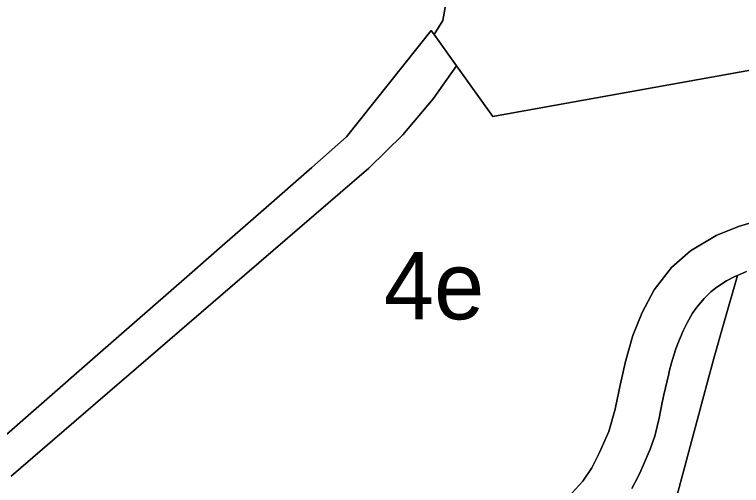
# Model space of a CAD drawing. Extents: x 598968 to 613553, y 4409678 to 4430833.
# Drawn here: x 610384.7 to 610513.9, y 4416239.3 to 4416323.1 of the extents above; entities that cross this region are included whole.
import ezdxf

# ---------------------------------------------------------------- set-up
doc = ezdxf.new("R2010")
doc.units = 0
for name, color, linetype in [('1', 7, 'Continuous'), ('4e. Sector de consolidació - ANNEX III A', 7, 'Continuous'), ('Sòl Rústic Protegit', 7, 'Continuous'), ('Sòl Rústic Protegit - Alt Nivell de Protecció', 7, 'Continuous'), ('ZONA 4. CASES UNIFAMILIRAS AÏLLADES EN PARCEL.LES', 7, 'Continuous')]:
    doc.layers.add(name, color=color, linetype=linetype)

msp = doc.modelspace()

# ---------------------------------------------------------------- linework, layer by layer
at = {"layer": '1'}
for points in [[(610384.0758, 4416240.9083), (610402.9177, 4416257.157), (610405.8332, 4416259.6713), (610406.2876, 4416260.0632), (610425.5761, 4416276.697), (610447.6459, 4416295.7294), (610447.7132, 4416295.7879), (610453.691, 4416301.6823), (610459.1196, 4416308.0862), (610463.2508, 4416313.9486), (610459.2596, 4416319.5102), (610459.2574, 4416319.5132), (610459.1748, 4416319.6283), (610458.7508, 4416320.2192), (610443.6625, 4416301.2987), (610437.5301, 4416295.8814), (610428.9375, 4416288.3562), (610421.5573, 4416281.8931), (610415.7937, 4416276.8447), (610399.0193, 4416262.1553), (610380.2994, 4416245.8553)], [(610517.0892, 4416286.5009), (610513.3724, 4416285.3476), (610509.4364, 4416283.7435), (610504.8299, 4416281.0347), (610501.4597, 4416278.0398), (610498.3753, 4416274.0729), (610496.2494, 4416270.0539), (610494.6017, 4416265.9565), (610493.2627, 4416261.354), (610492.3132, 4416257.1181), (610491.551, 4416253.4225), (610491.4304, 4416252.8376), (610490.3211, 4416248.882), (610488.6938, 4416245.1472), (610487.3193, 4416242.4245), (610485.7007, 4416240.0466), (610485.6972, 4416240.0425), (610483.7583, 4416237.9251)], [(610494.4193, 4416238.7371), (610495.3951, 4416240.6158), (610495.9995, 4416241.8877), (610496.4136, 4416242.8269), (610496.7742, 4416243.6446), (610497.6783, 4416245.7401), (610498.4973, 4416248.0665), (610499.272, 4416251.2535), (610499.8294, 4416254.0167), (610500.1212, 4416255.3762), (610500.9667, 4416259.1568), (610501.0539, 4416259.5383), (610501.4541, 4416261.067), (610502.1898, 4416263.4226), (610502.6069, 4416264.5571), (610503.5558, 4416266.7956), (610504.2554, 4416268.233), (610505.2129, 4416269.9203), (610505.9566, 4416270.9996), (610507.2992, 4416272.5721), (610508.4643, 4416273.7072), (610509.5157, 4416274.5508), (610511.2655, 4416275.6939), (610512.7327, 4416276.4543), (610513.2076, 4416276.6586), (610514.8346, 4416277.3588)], [(610501.8294, 4416235.1731), (610503.2492, 4416240.4665), (610505.4389, 4416248.6295), (610507.6989, 4416257.0651), (610509.0704, 4416262.0971), (610510.6692, 4416267.7248), (610513.2076, 4416276.6586), (610512.7327, 4416276.4543), (610511.2655, 4416275.6939), (610509.5157, 4416274.5508), (610508.4643, 4416273.7072), (610507.2992, 4416272.5721), (610505.9566, 4416270.9996), (610505.2129, 4416269.9203), (610504.2554, 4416268.233), (610503.5558, 4416266.7956), (610502.6069, 4416264.5571), (610502.1898, 4416263.4226), (610501.4541, 4416261.067), (610501.0539, 4416259.5383), (610500.9667, 4416259.1568), (610500.1212, 4416255.3762), (610499.8294, 4416254.0167), (610499.272, 4416251.2535), (610498.4973, 4416248.0665), (610497.6783, 4416245.7401), (610496.7742, 4416243.6446), (610496.4136, 4416242.8269), (610495.9995, 4416241.8877), (610495.3951, 4416240.6158), (610494.4193, 4416238.7371)]]:
    msp.add_lwpolyline(points, dxfattribs=at)
at = {"layer": '4e. Sector de consolidació - ANNEX III A'}
for points in [[(610524.4123, 4416314.803), (610470.0047, 4416305.0173), (610469.6996, 4416304.9624), (610463.2508, 4416313.9486), (610459.1196, 4416308.0862), (610453.691, 4416301.6823), (610447.7132, 4416295.7879), (610447.6459, 4416295.7294), (610425.5761, 4416276.697), (610406.2876, 4416260.0632), (610405.8332, 4416259.6713), (610402.9177, 4416257.157), (610384.0758, 4416240.9083)], [(610483.7583, 4416237.9251), (610485.6972, 4416240.0425), (610485.7007, 4416240.0466), (610487.3193, 4416242.4245), (610488.6938, 4416245.1472), (610490.3211, 4416248.882), (610491.4304, 4416252.8376), (610491.551, 4416253.4225), (610492.3132, 4416257.1181), (610493.2627, 4416261.354), (610494.6017, 4416265.9565), (610496.2494, 4416270.0539), (610498.3753, 4416274.0729), (610501.4597, 4416278.0398), (610504.8299, 4416281.0347), (610509.4364, 4416283.7435), (610513.3724, 4416285.3476), (610517.0892, 4416286.5009)]]:
    msp.add_lwpolyline(points, dxfattribs=at)
at = {"layer": 'Sòl Rústic Protegit'}
msp.add_lwpolyline([(610466.9927, 4416461.5098), (610474.9301, 4416446.0098), (610479.4927, 4416433.5098), (610480.9301, 4416420.0098), (610479.7427, 4416414.5098), (610476.1177, 4416404.0098), (610472.8677, 4416389.0098), (610470.3051, 4416364.5098), (610468.4301, 4416356.0098), (610464.9927, 4416348.5098), (610462.9301, 4416334.0098), (610460.8051, 4416322.0098), (610459.2574, 4416319.5132), (610459.2596, 4416319.5102), (610463.2508, 4416313.9486), (610469.6996, 4416304.9624), (610470.0047, 4416305.0173), (610524.4123, 4416314.803)], dxfattribs=at)
at = {"layer": 'Sòl Rústic Protegit - Alt Nivell de Protecció'}
msp.add_lwpolyline([(610380.2994, 4416245.8553), (610399.0193, 4416262.1553), (610415.7937, 4416276.8447), (610421.5573, 4416281.8931), (610428.9375, 4416288.3562), (610437.5301, 4416295.8814), (610443.6625, 4416301.2987), (610458.7508, 4416320.2192), (610459.1748, 4416319.6283), (610459.2574, 4416319.5132), (610460.8051, 4416322.0098), (610462.9301, 4416334.0098), (610464.9927, 4416348.5098), (610468.4301, 4416356.0098), (610470.3051, 4416364.5098), (610472.8677, 4416389.0098), (610476.1177, 4416404.0098), (610479.7427, 4416414.5098), (610480.9301, 4416420.0098), (610479.4927, 4416433.5098), (610474.9301, 4416446.0098), (610466.9927, 4416461.5098)], dxfattribs=at)
at = {"layer": 'ZONA 4. CASES UNIFAMILIRAS AÏLLADES EN PARCEL.LES'}
msp.add_lwpolyline([(610514.8346, 4416277.3588), (610513.2076, 4416276.6586), (610510.6692, 4416267.7248), (610509.0704, 4416262.0971), (610507.6989, 4416257.0651), (610505.4389, 4416248.6295), (610503.2492, 4416240.4665), (610501.8294, 4416235.1731), (610501.9193, 4416235.2033), (610501.4786, 4416233.8222), (610501.4658, 4416233.8177), (610500.8993, 4416231.7056), (610504.9591, 4416233.0356), (610499.4168, 4416213.0522), (610500.4851, 4416213.5992), (610500.6306, 4416214.1184), (610506.6731, 4416216.0983), (610511.7846, 4416217.7732), (610522.7042, 4416215.5026)], dxfattribs=at)

# ---------------------------------------------------------------- texts
at = {"layer": '4e. Sector de consolidació - ANNEX III A'}
msp.add_text('4e', height=12, dxfattribs=at).set_placement((610450.3264, 4416268.842))

doc.saveas('drawing.dxf')
